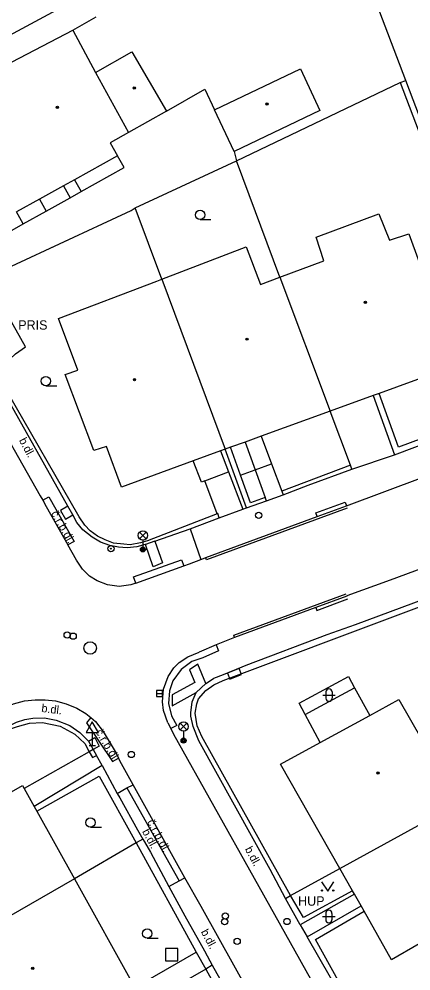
# Model space of a CAD drawing. Extents: x -600391 to -599491, y -1160176 to -1159402.
# Drawn here: x -600340.7 to -600309.3, y -1159734.3 to -1159658.1 of the extents above; entities that cross this region are included whole.
import ezdxf

# ---------------------------------------------------------------- set-up
doc = ezdxf.new("R2010")
doc.units = 0
for name, color, linetype in [('Level 10', 7, 'Continuous'), ('Level 11', 7, 'Continuous'), ('Level 24', 7, 'Continuous'), ('Level 25', 7, 'Continuous'), ('Level 26', 7, 'Continuous'), ('Level 27', 7, 'Continuous'), ('Level 28', 7, 'Continuous'), ('Level 33', 7, 'Continuous'), ('Level 34', 7, 'Continuous'), ('Level 36', 7, 'Continuous'), ('Level 39', 7, 'Continuous'), ('Level 40', 7, 'Continuous'), ('Level 41', 7, 'Continuous'), ('Level 5', 7, 'Continuous'), ('Level 7', 7, 'Continuous'), ('Level 8', 7, 'Continuous')]:
    doc.layers.add(name, color=color, linetype=linetype)

msp = doc.modelspace()

# ---------------------------------------------------------------- linework, layer by layer
at = {"layer": 'Level 10'}
for points in [[(-600314.46, -1159697.07), (-600271.47, -1159681.01), (-600268.37, -1159679.85), (-600267.983, -1159679.712), (-600253.41, -1159674.27), (-600244.93, -1159671.11)], [(-600242.17, -1159677.59), (-600247.8, -1159679.64), (-600250.68, -1159680.71), (-600263.57, -1159685.48), (-600267.36, -1159686.89), (-600267.56, -1159686.96), (-600310.97, -1159703.03), (-600314.42, -1159704.28), (-600314.44, -1159704.29), (-600316.91, -1159705.21)], [(-600343.42, -1159688.49), (-600338.99, -1159696.26), (-600338.78, -1159696.63)], [(-600338.78, -1159696.63), (-600338.49, -1159697.13), (-600336.76, -1159700.2)], [(-600316.79, -1159697.92), (-600314.46, -1159697.07)], [(-600325.73, -1159701.21), (-600316.79, -1159697.92)], [(-600331.33, -1159703.25), (-600331.72, -1159703.39), (-600332.66, -1159703.53), (-600333.58, -1159703.38), (-600334.41, -1159703.08), (-600335.02, -1159702.69), (-600335.59, -1159702.15), (-600336.07, -1159701.42), (-600336.76, -1159700.2)], [(-600327.48, -1159701.88), (-600327.03, -1159701.71), (-600326.11, -1159701.36)], [(-600326.11, -1159701.36), (-600326.05, -1159701.34), (-600325.73, -1159701.21)], [(-600331.33, -1159703.25), (-600327.48, -1159701.88)], [(-600316.91, -1159705.21), (-600323.41, -1159707.6)], [(-600323.41, -1159707.6), (-600324.9, -1159708.2)], [(-600324.9, -1159708.2), (-600326.26, -1159708.77)], [(-600328.75, -1159714.44), (-600329.12, -1159713.44), (-600329.19, -1159712.76), (-600329.1, -1159711.73), (-600328.74, -1159710.73), (-600328.28, -1159710.03), (-600327.86, -1159709.61), (-600327.17, -1159709.15), (-600326.26, -1159708.77)], [(-600341.9, -1159713.22), (-600341.13, -1159712.92), (-600340.24, -1159712.68), (-600339.39, -1159712.58), (-600338.58, -1159712.58), (-600337.75, -1159712.68), (-600336.9, -1159712.91), (-600336.05, -1159713.26), (-600335.32, -1159713.68), (-600334.92, -1159714.01)], [(-600334.92, -1159714.01), (-600334.56, -1159714.32), (-600333.94, -1159715.11)], [(-600328.75, -1159714.44), (-600328.52, -1159714.89)], [(-600333.94, -1159715.11), (-600332.9, -1159716.85), (-600332.7, -1159717.25)], [(-600328.52, -1159714.89), (-600328.3, -1159715.33), (-600321.84, -1159726.86), (-600316.09, -1159737.14)], [(-600331.54, -1159719.38), (-600332.46, -1159717.71), (-600332.7, -1159717.25)], [(-600327.4, -1159726.83), (-600331.54, -1159719.38)], [(-600315.15, -1159748.68), (-600315.62, -1159747.86), (-600316.66, -1159746.03), (-600326.09, -1159729.11), (-600327.4, -1159726.83)]]:
    msp.add_lwpolyline(points, dxfattribs=at)
at = {"layer": 'Level 11'}
for points in [[(-600336.98, -1159657.04), (-600348.5, -1159663.24)], [(-600328.87, -1159665.49), (-600325.79, -1159663.75), (-600325.03, -1159665.39)], [(-600323.46, -1159668.73), (-600323.27, -1159669.48)], [(-600335.7, -1159671.93), (-600332.25, -1159670.01), (-600332.8, -1159669.06)], [(-600319.78, -1159678.79), (-600323.27, -1159669.48)], [(-600336.24, -1159670.98), (-600335.7, -1159671.93)], [(-600337.11, -1159671.46), (-600336.58, -1159672.42)], [(-600336.58, -1159672.42), (-600335.7, -1159671.93)], [(-600339.03, -1159672.53), (-600338.51, -1159673.49)], [(-600338.51, -1159673.49), (-600336.58, -1159672.42)], [(-600329.25, -1159678.95), (-600331.38, -1159673.24)], [(-600340.34, -1159674.51), (-600340.87, -1159673.56)], [(-600340.34, -1159674.51), (-600338.51, -1159673.49)], [(-600342.15, -1159674.28), (-600341.6, -1159675.23), (-600340.34, -1159674.51)], [(-600321.28, -1159691.51), (-600320.46, -1159693.7)], [(-600322.56, -1159691.97), (-600321.76, -1159694.19)], [(-600326.07, -1159695.17), (-600326.73, -1159693.48)], [(-600321.76, -1159694.19), (-600320.46, -1159693.7)], [(-600320.46, -1159693.7), (-600319.63, -1159695.9)], [(-600325.79, -1159695.06), (-600323.91, -1159694.36)], [(-600322.93, -1159694.63), (-600321.76, -1159694.19)], [(-600321.76, -1159694.19), (-600320.96, -1159696.4)], [(-600325.79, -1159695.06), (-600326.07, -1159695.17)], [(-600324.8, -1159697.7), (-600325.79, -1159695.06)], [(-600338.78, -1159696.63), (-600338.29, -1159696.36), (-600336.27, -1159699.92), (-600336.76, -1159700.2)], [(-600316.79, -1159697.92), (-600316.9, -1159697.63), (-600314.56, -1159696.77), (-600314.46, -1159697.07)], [(-600336.77, -1159697.11), (-600337.35, -1159697.44), (-600336.96, -1159698.13), (-600336.38, -1159697.8)], [(-600314.39, -1159697.26), (-600325.66, -1159701.4), (-600325.73, -1159701.21)], [(-600326.98, -1159698.9), (-600326.11, -1159701.36)], [(-600329.8, -1159699.89), (-600329.18, -1159701.64), (-600329.93, -1159701.94), (-600330.56, -1159700.16)], [(-600331.33, -1159703.25), (-600331.5, -1159702.75), (-600327.66, -1159701.38), (-600327.48, -1159701.88)], [(-600323.41, -1159707.6), (-600323.48, -1159707.41), (-600314.49, -1159704.1)], [(-600316.91, -1159705.21), (-600316.82, -1159705.44), (-600314.34, -1159704.52)], [(-600324.9, -1159708.2), (-600324.7, -1159708.68), (-600325.97, -1159709.24), (-600326.83, -1159709.53), (-600327.7, -1159710.17), (-600328.36, -1159711.07), (-600328.64, -1159711.87), (-600328.72, -1159712.89), (-600328.48, -1159713.87), (-600328.04, -1159714.65), (-600328.52, -1159714.89)], [(-600325.71, -1159711.27), (-600326.35, -1159709.73), (-600327.03, -1159710.19), (-600326.61, -1159711.19), (-600328.4, -1159712.2), (-600328.42, -1159713.07), (-600326.5, -1159711.99)], [(-600317.76, -1159713.77), (-600318.25, -1159712.86), (-600314.3, -1159710.72), (-600313.81, -1159711.62)], [(-600316.55, -1159716), (-600312.59, -1159713.84)], [(-600334.92, -1159714.01), (-600335.26, -1159714.43), (-600333.2, -1159717.51), (-600332.7, -1159717.25)], [(-600335.11, -1159715.89), (-600334.61, -1159715.61), (-600334.25, -1159716.29), (-600334.73, -1159716.56)], [(-600335.05, -1159716.74), (-600340.26, -1159719.69)], [(-600334.73, -1159716.56), (-600335.05, -1159716.74)], [(-600332.81, -1159720.07), (-600332.04, -1159719.64)], [(-600332.04, -1159719.64), (-600331.54, -1159719.38)], [(-600332.04, -1159719.64), (-600327.86, -1159727.07)], [(-600328.67, -1159727.53), (-600327.86, -1159727.07)], [(-600327.86, -1159727.07), (-600327.4, -1159726.83)], [(-600331.4, -1159735.6), (-600326.48, -1159732.77)], [(-600325.73, -1159734.13), (-600338.47, -1159741.47)], [(-600325.2, -1159733.82), (-600325.73, -1159734.13)]]:
    msp.add_lwpolyline(points, dxfattribs=at)
at = {"layer": 'Level 24'}
msp.add_lwpolyline([(-600323.801, -1159710.928), (-600322.873, -1159710.556), (-600323.059, -1159710.092), (-600323.987, -1159710.464)], close=True, dxfattribs=at)
at = {"layer": 'Level 25'}
for radius in [0.25, 0.0303]:
    msp.add_circle((-600333.32, -1159700.5), radius, dxfattribs=at)
at = {"layer": 'Level 26'}
msp.add_lwpolyline([(-600328.95, -1159733.48), (-600327.95, -1159733.48), (-600327.95, -1159732.48), (-600328.95, -1159732.48)], close=True, dxfattribs=at)
at = {"layer": 'Level 27'}
msp.add_line((-600329.68, -1159712.08), (-600329.18, -1159712.08), dxfattribs=at)
msp.add_lwpolyline([(-600329.68, -1159712.33), (-600329.18, -1159712.33), (-600329.18, -1159711.83), (-600329.68, -1159711.83)], close=True, dxfattribs=at)
msp.add_circle((-600334.98, -1159708.45), 0.5, dxfattribs=at)
at = {"layer": 'Level 28'}
for centre in [(-600321.48, -1159697.83), (-600336.82, -1159707.41), (-600336.34, -1159707.5), (-600331.69, -1159716.96), (-600324.16, -1159729.88), (-600324.21, -1159730.33), (-600319.21, -1159730.32), (-600323.21, -1159731.9)]:
    msp.add_circle(centre, 0.25, dxfattribs=at)
at = {"layer": 'Level 33'}
for p, q in [((-600331.025, -1159699.7), (-600330.495, -1159699.17)), ((-600331.025, -1159699.17), (-600330.495, -1159699.7)), ((-600330.76, -1159699.81), (-600330.76, -1159700.56)), ((-600327.765, -1159714.99), (-600327.235, -1159714.46)), ((-600327.765, -1159714.46), (-600327.235, -1159714.99)), ((-600327.5, -1159715.1), (-600327.5, -1159715.85))]:
    msp.add_line(p, q, dxfattribs=at)
for centre, radius in [((-600330.76, -1159699.435), 0.375), ((-600330.76, -1159700.56), 0.2), ((-600330.76, -1159700.56), 0.145), ((-600330.76, -1159700.56), 0.0876), ((-600327.5, -1159714.725), 0.375), ((-600327.5, -1159715.85), 0.2), ((-600327.5, -1159715.85), 0.145), ((-600327.5, -1159715.85), 0.0876)]:
    msp.add_circle(centre, radius, dxfattribs=at)
at = {"layer": 'Level 34'}
for p, q in [((-600334.81, -1159715.212), (-600334.81, -1159716.23)), ((-600335.06, -1159716.23), (-600334.56, -1159716.23))]:
    msp.add_line(p, q, dxfattribs=at)
msp.add_lwpolyline([(-600335.31, -1159715.212), (-600334.31, -1159715.212), (-600334.81, -1159714.346)], close=True, dxfattribs=at)
at = {"layer": 'Level 36'}
for p, q in [((-600326.18, -1159674.175), (-600325.305, -1159674.175)), ((-600338.53, -1159687.465), (-600337.655, -1159687.465)), ((-600316.356, -1159712.206), (-600315.356, -1159712.206)), ((-600316.106, -1159711.956), (-600316.106, -1159712.456)), ((-600315.606, -1159711.956), (-600315.606, -1159712.456)), ((-600334.96, -1159722.785), (-600334.085, -1159722.785)), ((-600316.116, -1159729.676), (-600316.116, -1159730.176)), ((-600315.616, -1159729.676), (-600315.616, -1159730.176)), ((-600316.366, -1159729.926), (-600315.366, -1159729.926)), ((-600330.41, -1159731.665), (-600329.535, -1159731.665))]:
    msp.add_line(p, q, dxfattribs=at)
msp.add_lwpolyline([(-600316.46, -1159727.14), (-600315.96, -1159727.89), (-600315.46, -1159727.14)], dxfattribs=at)
for centre, radius in [((-600326.18, -1159673.8), 0.375), ((-600338.53, -1159687.09), 0.375), ((-600334.96, -1159722.41), 0.375), ((-600316.41, -1159727.84), 0.05), ((-600315.511, -1159727.84), 0.05), ((-600330.41, -1159731.29), 0.375)]:
    msp.add_circle(centre, radius, dxfattribs=at)
for centre, start, end in [((-600315.856, -1159711.956), 0, 180), ((-600315.856, -1159712.456), 180, 0), ((-600315.866, -1159729.676), 0, 180), ((-600315.866, -1159730.176), 180, 0)]:
    msp.add_arc(centre, 0.25, start, end, dxfattribs=at)
at = {"layer": 'Level 39'}
for centre, radius in [((-600331.45, -1159663.65), 0.09), ((-600331.45, -1159663.65), 0.0398), ((-600337.6, -1159665.19), 0.09), ((-600320.81, -1159664.92), 0.09), ((-600320.81, -1159664.92), 0.0398), ((-600337.6, -1159665.19), 0.0398), ((-600312.94, -1159680.79), 0.09), ((-600312.94, -1159680.79), 0.0398), ((-600322.42, -1159683.74), 0.09), ((-600322.42, -1159683.74), 0.0398), ((-600331.43, -1159686.98), 0.09), ((-600331.43, -1159686.98), 0.0398), ((-600311.93, -1159718.44), 0.09), ((-600311.93, -1159718.44), 0.0398), ((-600339.58, -1159734.06), 0.09), ((-600339.58, -1159734.06), 0.0398)]:
    msp.add_circle(centre, radius, dxfattribs=at)
at = {"layer": 'Level 5'}
for points in [[(-600346.12, -1159664.09), (-600336.38, -1159659.02)], [(-600346.12, -1159664.09), (-600336.38, -1159659.02)], [(-600336.38, -1159659.02), (-600334.54, -1159662.4)], [(-600336.38, -1159659.02), (-600334.54, -1159662.4)], [(-600334.54, -1159662.4), (-600331.63, -1159660.75)], [(-600331.63, -1159660.75), (-600328.87, -1159665.49)], [(-600334.54, -1159662.4), (-600331.92, -1159667.21)], [(-600325.03, -1159665.39), (-600318.15, -1159662.12)], [(-600318.15, -1159662.12), (-600316.58, -1159665.44)], [(-600328.87, -1159665.49), (-600331.92, -1159667.21)], [(-600323.46, -1159668.73), (-600325.03, -1159665.39)], [(-600316.58, -1159665.44), (-600323.46, -1159668.73)], [(-600331.92, -1159667.21), (-600333.39, -1159668.04)], [(-600333.39, -1159668.04), (-600332.8, -1159669.06)], [(-600332.8, -1159669.06), (-600336.24, -1159670.98)], [(-600336.24, -1159670.98), (-600337.11, -1159671.46)], [(-600337.11, -1159671.46), (-600339.03, -1159672.53)], [(-600339.03, -1159672.53), (-600340.87, -1159673.56)], [(-600316.89, -1159675.58), (-600311.87, -1159673.7)], [(-600311.87, -1159673.7), (-600311.02, -1159675.81)], [(-600316.27, -1159677.47), (-600316.89, -1159675.58)], [(-600311.02, -1159675.81), (-600309.47, -1159675.3)], [(-600309.47, -1159675.3), (-600306.86, -1159682.41)], [(-600329.25, -1159678.95), (-600322.5, -1159676.36)], [(-600322.5, -1159676.36), (-600321.34, -1159679.37)], [(-600319.78, -1159678.79), (-600316.27, -1159677.47)], [(-600321.34, -1159679.37), (-600319.78, -1159678.79)], [(-600319.78, -1159678.79), (-600315.75, -1159689.5)], [(-600337.51, -1159682.08), (-600329.64, -1159679.1)], [(-600329.64, -1159679.1), (-600329.25, -1159678.95)], [(-600329.25, -1159678.95), (-600324.17, -1159692.55)], [(-600335.96, -1159686.22), (-600337.51, -1159682.08)], [(-600336.97, -1159686.56), (-600335.96, -1159686.22)], [(-600334.69, -1159692.64), (-600336.97, -1159686.56)], [(-600307.39, -1159686.47), (-600311.84, -1159688.08)], [(-600312.31, -1159688.25), (-600315.75, -1159689.5)], [(-600311.84, -1159688.08), (-600312.31, -1159688.25)], [(-600315.75, -1159689.5), (-600321.28, -1159691.51)], [(-600321.28, -1159691.51), (-600322.56, -1159691.97)], [(-600333.67, -1159692.32), (-600334.69, -1159692.64)], [(-600332.48, -1159695.57), (-600333.67, -1159692.32)], [(-600323.73, -1159692.39), (-600324.17, -1159692.55)], [(-600322.56, -1159691.97), (-600323.73, -1159692.39)], [(-600324.54, -1159692.68), (-600326.73, -1159693.48)], [(-600324.17, -1159692.55), (-600324.54, -1159692.68)], [(-600326.73, -1159693.48), (-600332.48, -1159695.57)], [(-600316.53, -1159713.1), (-600313.81, -1159711.62)], [(-600313.81, -1159711.62), (-600312.59, -1159713.84)], [(-600312.59, -1159713.84), (-600310.26, -1159712.57)], [(-600310.26, -1159712.57), (-600307.47, -1159717.43)], [(-600317.76, -1159713.77), (-600316.53, -1159713.1)], [(-600316.55, -1159716), (-600317.76, -1159713.77)], [(-600319.73, -1159717.73), (-600316.55, -1159716)], [(-600314.98, -1159726.08), (-600319.73, -1159717.73)], [(-600342.99, -1159720.9), (-600340.39, -1159719.45)], [(-600340.39, -1159719.45), (-600340.26, -1159719.69)], [(-600340.26, -1159719.69), (-600339.46, -1159721.12)], [(-600339.46, -1159721.12), (-600339.25, -1159721.5)], [(-600314.98, -1159726.08), (-600305.98, -1159721.16)], [(-600339.25, -1159721.5), (-600336.24, -1159726.9)], [(-600313.98, -1159727.86), (-600314.98, -1159726.08)], [(-600336.24, -1159726.9), (-600347.9, -1159733.59)], [(-600336.24, -1159726.9), (-600331.4, -1159735.6)], [(-600313.82, -1159728.13), (-600313.98, -1159727.86)], [(-600313.29, -1159729.08), (-600313.82, -1159728.13)], [(-600301.99, -1159728.26), (-600310.86, -1159733.39)], [(-600313.05, -1159729.5), (-600313.29, -1159729.08)], [(-600310.86, -1159733.39), (-600313.05, -1159729.5)]]:
    msp.add_lwpolyline(points, dxfattribs=at)
at = {"layer": 'Level 7'}
for points in [[(-600309.71, -1159663.04), (-600318.61, -1159639.62)], [(-600336.38, -1159659.02), (-600334.49, -1159657.96)], [(-600336.38, -1159659.02), (-600334.49, -1159657.96)], [(-600323.27, -1159669.48), (-600310.15, -1159663.21)], [(-600310.15, -1159663.21), (-600309.71, -1159663.04)], [(-600310.15, -1159663.21), (-600300.48, -1159688.68), (-600304.08, -1159690.02)], [(-600300.06, -1159688.4), (-600309.71, -1159663.04)], [(-600331.38, -1159673.24), (-600323.27, -1159669.48)], [(-600343.27, -1159678.82), (-600343.19, -1159678.79), (-600331.69, -1159673.44), (-600331.38, -1159673.24)], [(-600340.17, -1159684.36), (-600343.27, -1159678.82)], [(-600341.59, -1159687.97), (-600341.78, -1159687.33), (-600341.85, -1159686.57), (-600341.69, -1159685.91), (-600341.39, -1159685.32), (-600340.96, -1159684.91), (-600340.17, -1159684.36)], [(-600307.39, -1159686.47), (-600305.82, -1159690.73), (-600310.28, -1159692.37), (-600311.84, -1159688.08)], [(-600336.77, -1159697.11), (-600341.93, -1159687.92)], [(-600334.97, -1159699.06), (-600335.41, -1159698.61), (-600335.87, -1159697.95), (-600341.59, -1159687.97)], [(-600312.31, -1159688.25), (-600310.6, -1159692.98)], [(-600314.13, -1159693.82), (-600315.75, -1159689.5)], [(-600310.6, -1159692.98), (-600305.3, -1159690.99)], [(-600322.93, -1159694.63), (-600323.73, -1159692.39)], [(-600324.54, -1159692.68), (-600323.91, -1159694.36)], [(-600322.46, -1159697.23), (-600324.17, -1159692.55)], [(-600314.13, -1159693.82), (-600319.63, -1159695.9)], [(-600314.03, -1159694.15), (-600314.13, -1159693.82)], [(-600323.91, -1159694.36), (-600322.75, -1159697.33)], [(-600320.96, -1159696.4), (-600322.13, -1159696.82), (-600322.93, -1159694.63)], [(-600319.52, -1159696.18), (-600317.53, -1159695.41), (-600314.03, -1159694.15)], [(-600319.63, -1159695.9), (-600319.52, -1159696.18)], [(-600322.46, -1159697.23), (-600320.87, -1159696.67)], [(-600320.87, -1159696.67), (-600320.96, -1159696.4)], [(-600336.38, -1159697.8), (-600336.77, -1159697.11)], [(-600336.04, -1159698.41), (-600336.38, -1159697.8)], [(-600324.8, -1159697.7), (-600330.38, -1159699.86)], [(-600324.64, -1159698.04), (-600324.76, -1159697.69), (-600324.8, -1159697.7)], [(-600322.75, -1159697.33), (-600322.46, -1159697.23)], [(-600330.56, -1159700.16), (-600330.58, -1159700.17), (-600331.24, -1159700.34), (-600332.02, -1159700.42), (-600332.72, -1159700.38), (-600333.4, -1159700.24), (-600334.14, -1159699.97), (-600334.82, -1159699.58), (-600335.58, -1159698.99), (-600336.04, -1159698.41)], [(-600326.98, -1159698.9), (-600324.64, -1159698.04)], [(-600330.38, -1159699.86), (-600330.95, -1159700.04), (-600331.77, -1159700.19), (-600332.29, -1159700.15), (-600333.11, -1159700.05), (-600333.79, -1159699.8), (-600334.4, -1159699.49), (-600334.97, -1159699.06)], [(-600329.8, -1159699.89), (-600326.98, -1159698.9)], [(-600329.8, -1159699.89), (-600330.56, -1159700.16)], [(-600295.08, -1159699.66), (-600313.75, -1159706.6), (-600316.03, -1159707.38), (-600322.51, -1159709.85), (-600322.83, -1159709.97), (-600324.32, -1159710.59), (-600325.11, -1159710.88)], [(-600324.33, -1159711.03), (-600295.44, -1159700.21), (-600290.13, -1159714.29), (-600302.18, -1159718.79), (-600303.4, -1159719.26), (-600304.28, -1159719.7)], [(-600326.04, -1159715.52), (-600326.4, -1159714.68), (-600326.58, -1159713.65), (-600326.43, -1159712.9), (-600326.3, -1159712.5), (-600325.72, -1159711.83), (-600325.09, -1159711.39), (-600324.33, -1159711.03)], [(-600326.5, -1159711.99), (-600325.71, -1159711.27)], [(-600325.71, -1159711.27), (-600325.11, -1159710.88)], [(-600326.28, -1159715.87), (-600326.73, -1159714.71), (-600326.93, -1159713.9), (-600326.92, -1159713.64), (-600326.8, -1159712.74), (-600326.5, -1159711.99)], [(-600341.97, -1159715.13), (-600340.81, -1159714.71), (-600339.84, -1159714.46), (-600338.8, -1159714.4), (-600337.39, -1159714.7), (-600336.21, -1159715.34), (-600335.41, -1159716.09), (-600335.05, -1159716.74)], [(-600341.52, -1159714.69), (-600340.89, -1159714.38), (-600340.2, -1159714.16), (-600339.58, -1159714.06), (-600338.64, -1159714.04), (-600337.71, -1159714.21), (-600336.62, -1159714.64), (-600335.8, -1159715.19), (-600335.13, -1159715.86), (-600335.11, -1159715.89)], [(-600335.11, -1159715.89), (-600334.73, -1159716.56)], [(-600319.34, -1159728.47), (-600320.56, -1159726.16), (-600326.28, -1159715.87)], [(-600318.95, -1159728.25), (-600326.04, -1159715.52)], [(-600335.05, -1159716.74), (-600334.79, -1159717.2)], [(-600334.73, -1159716.56), (-600334.47, -1159717.03)], [(-600334.79, -1159717.2), (-600334.47, -1159717.03)], [(-600334.03, -1159717.84), (-600339.46, -1159721.12)], [(-600334.03, -1159717.84), (-600332.81, -1159720.07)], [(-600339.25, -1159721.5), (-600334.26, -1159718.69), (-600331.3, -1159724.04)], [(-600332.81, -1159720.07), (-600332.61, -1159720.43), (-600331.18, -1159723), (-600330.76, -1159723.73)], [(-600330.76, -1159723.73), (-600331.3, -1159724.04)], [(-600330.76, -1159723.73), (-600330.63, -1159723.96)], [(-600331.3, -1159724.04), (-600336.24, -1159726.9)], [(-600331.3, -1159724.04), (-600326.51, -1159732.71), (-600326.48, -1159732.77), (-600325.73, -1159734.13)], [(-600330.63, -1159723.96), (-600330.16, -1159724.77), (-600328.67, -1159727.53)], [(-600318.95, -1159728.25), (-600314.98, -1159726.08)], [(-600328.67, -1159727.53), (-600327.4, -1159729.87), (-600325.82, -1159732.68), (-600325.39, -1159733.48)], [(-600319.34, -1159728.47), (-600318.95, -1159728.25)], [(-600313.98, -1159727.86), (-600317.91, -1159730.01), (-600318.95, -1159728.25)], [(-600313.82, -1159728.13), (-600318.16, -1159730.59)], [(-600318.16, -1159730.59), (-600319.34, -1159728.47)], [(-600317.61, -1159731.54), (-600313.29, -1159729.08)], [(-600309.31, -1159736.95), (-600313.18, -1159738.55), (-600316.94, -1159731.75), (-600313.05, -1159729.5)], [(-600314.81, -1159736.42), (-600317.61, -1159731.54)], [(-600325.39, -1159733.48), (-600325.2, -1159733.82)], [(-600325.73, -1159734.13), (-600324.03, -1159737.2), (-600353.03, -1159753.48), (-600355.24, -1159749.56), (-600360.24, -1159740.73)], [(-600325.2, -1159733.82), (-600324.12, -1159735.76), (-600323.45, -1159736.94), (-600323.2, -1159737.39)]]:
    msp.add_lwpolyline(points, dxfattribs=at)
at = {"layer": 'Level 8'}
for points in [[(-600314.03, -1159694.15), (-600310.6, -1159692.98)], [(-600320.87, -1159696.67), (-600319.52, -1159696.18)], [(-600324.64, -1159698.04), (-600322.75, -1159697.33)], [(-600334.03, -1159717.84), (-600334.47, -1159717.03)], [(-600318.16, -1159730.59), (-600317.61, -1159731.54)]]:
    msp.add_lwpolyline(points, dxfattribs=at)

# ---------------------------------------------------------------- texts
at = {"layer": 'Level 40'}
for s, rotation, p in [('b.dl.', 298.16, (-600340.7, -1159691.83)), ('č.r.b.dl.', 300, (-600338.14, -1159697.68)), ('b.dl.', 353, (-600338.91, -1159713.56)), ('č.r.b.dl.', 301, (-600334.57, -1159715.17)), ('č.r.b.dl.', 298.28, (-600330.44, -1159722.36)), ('b.dl.', 298.28, (-600330.84, -1159723.12)), ('b.dl.', 298.28, (-600322.61, -1159724.53)), ('b.dl.', 298.28, (-600326.14, -1159731.15))]:
    msp.add_text(s, height=0.65, rotation=rotation, dxfattribs=at).set_placement(p)
at = {"layer": 'Level 41'}
for s, p in [('PRIS', (-600340.74, -1159682.98)), ('PRIS', (-600340.74, -1159682.98)), ('HUP', (-600318.33, -1159729.06)), ('HUP', (-600318.33, -1159729.06))]:
    msp.add_text(s, height=0.75, dxfattribs=at).set_placement(p)

doc.saveas('drawing.dxf')
